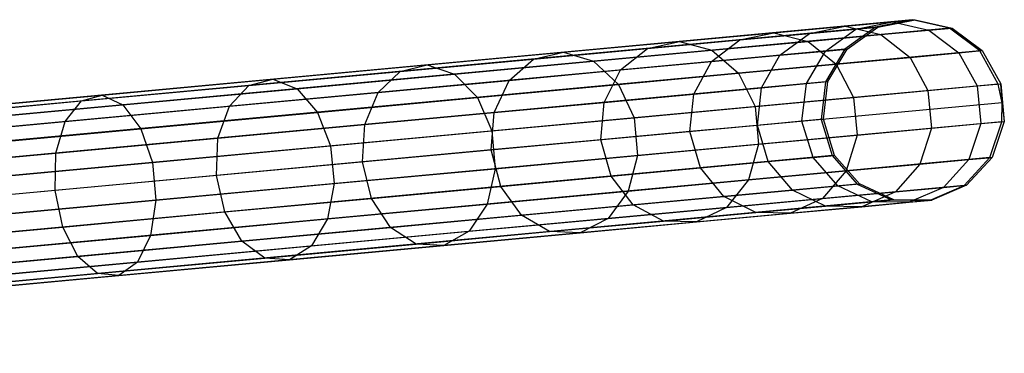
# Model space of a CAD drawing. Extents: x -102 to 102, y -101 to 102.
# Tile 424 of 481: x 90.39 to 101.2, y 6.63 to 10.29. Entities that reach past the tile are written whole.
import ezdxf

# ---------------------------------------------------------------- set-up
doc = ezdxf.new("R2010")
doc.units = 0
doc.header["$LTSCALE"] = 25.4
doc.layers.get('0').update_dxf_attribs({"linetype": 'CONTINUOUS'})

# ---------------------------------------------------------------- blocks, each defined once
blk = doc.blocks.new('NL2500011659_STL')
at = {"color": 0}
for p, q in [((100.196, 10.291, -28.902), (82.093, 8.614, -288.902)), ((100.196, 10.291, -28.902), (82.093, 8.614, -288.902)), ((99.456, 10.223, -21.91), (99.974, 10.271, -24.207)), ((99.456, 10.223, -21.91), (99.974, 10.271, -24.207)), ((99.572, 10.19, -24.274), (99.974, 10.271, -24.207)), ((99.572, 10.19, -24.274), (99.974, 10.271, -24.207)), ((100.196, 10.291, -28.902), (99.789, 10.21, -28.874)), ((100.196, 10.291, -28.902), (99.789, 10.21, -28.874)), ((99.815, 10.212, -26.568), (100.222, 10.294, -26.548)), ((99.815, 10.212, -26.568), (100.222, 10.294, -26.548)), ((99.974, 10.271, -24.207), (100.222, 10.294, -26.548)), ((99.974, 10.271, -24.207), (100.222, 10.294, -26.548)), ((99.974, 10.271, -24.207), (100.375, 10.179, -24.142)), ((99.974, 10.271, -24.207), (100.375, 10.179, -24.142)), ((100.196, 10.291, -28.902), (100.222, 10.294, -26.548)), ((100.196, 10.291, -28.902), (100.222, 10.294, -26.548)), ((100.601, 10.2, -28.93), (100.196, 10.291, -28.902)), ((100.601, 10.2, -28.93), (100.196, 10.291, -28.902)), ((100.222, 10.294, -26.548), (100.628, 10.202, -26.529)), ((100.222, 10.294, -26.548), (100.628, 10.202, -26.529)), ((99.789, 10.21, -28.874), (81.686, 8.532, -288.874)), ((99.789, 10.21, -28.874), (81.686, 8.532, -288.874)), ((100.601, 10.2, -28.93), (82.497, 8.522, -288.93)), ((100.601, 10.2, -28.93), (82.497, 8.522, -288.93)), ((98.673, 10.15, -19.691), (99.456, 10.223, -21.91)), ((98.673, 10.15, -19.691), (99.456, 10.223, -21.91)), ((99.064, 10.143, -22.025), (99.456, 10.223, -21.91)), ((99.064, 10.143, -22.025), (99.456, 10.223, -21.91)), ((99.064, 10.143, -22.025), (99.572, 10.19, -24.274)), ((99.064, 10.143, -22.025), (99.572, 10.19, -24.274)), ((99.238, 9.95, -24.333), (99.572, 10.19, -24.274)), ((99.238, 9.95, -24.333), (99.572, 10.19, -24.274)), ((99.789, 10.21, -28.874), (99.451, 9.97, -28.848)), ((99.789, 10.21, -28.874), (99.451, 9.97, -28.848)), ((99.456, 10.223, -21.91), (99.846, 10.13, -21.8)), ((99.456, 10.223, -21.91), (99.846, 10.13, -21.8)), ((99.476, 9.972, -26.585), (99.815, 10.212, -26.568)), ((99.476, 9.972, -26.585), (99.815, 10.212, -26.568)), ((99.572, 10.19, -24.274), (99.815, 10.212, -26.568)), ((99.572, 10.19, -24.274), (99.815, 10.212, -26.568)), ((99.789, 10.21, -28.874), (99.815, 10.212, -26.568)), ((99.789, 10.21, -28.874), (99.815, 10.212, -26.568)), ((99.846, 10.13, -21.8), (100.375, 10.179, -24.142)), ((99.846, 10.13, -21.8), (100.375, 10.179, -24.142)), ((100.375, 10.179, -24.142), (100.628, 10.202, -26.529)), ((100.375, 10.179, -24.142), (100.628, 10.202, -26.529)), ((100.375, 10.179, -24.142), (100.704, 9.93, -24.091)), ((100.375, 10.179, -24.142), (100.704, 9.93, -24.091)), ((100.601, 10.2, -28.93), (100.628, 10.202, -26.529)), ((100.601, 10.2, -28.93), (100.628, 10.202, -26.529)), ((100.933, 9.951, -28.952), (100.601, 10.2, -28.93)), ((100.933, 9.951, -28.952), (100.601, 10.2, -28.93)), ((100.628, 10.202, -26.529), (100.961, 9.954, -26.515)), ((100.628, 10.202, -26.529), (100.961, 9.954, -26.515)), ((96.363, 9.936, -15.602), (97.637, 10.054, -17.578)), ((96.363, 9.936, -15.602), (97.637, 10.054, -17.578)), ((97.283, 9.978, -17.782), (98.297, 10.072, -19.851)), ((97.283, 9.978, -17.782), (98.297, 10.072, -19.851)), ((97.283, 9.978, -17.782), (97.637, 10.054, -17.578)), ((97.283, 9.978, -17.782), (97.637, 10.054, -17.578)), ((97.637, 10.054, -17.578), (98.673, 10.15, -19.691)), ((97.637, 10.054, -17.578), (98.673, 10.15, -19.691)), ((97.637, 10.054, -17.578), (97.992, 9.958, -17.383)), ((97.637, 10.054, -17.578), (97.992, 9.958, -17.383)), ((97.986, 9.834, -19.991), (98.297, 10.072, -19.851)), ((97.986, 9.834, -19.991), (98.297, 10.072, -19.851)), ((97.992, 9.958, -17.383), (99.048, 10.056, -19.537)), ((97.992, 9.958, -17.383), (99.048, 10.056, -19.537)), ((98.297, 10.072, -19.851), (98.673, 10.15, -19.691)), ((98.297, 10.072, -19.851), (98.673, 10.15, -19.691)), ((98.297, 10.072, -19.851), (99.064, 10.143, -22.025)), ((98.297, 10.072, -19.851), (99.064, 10.143, -22.025)), ((98.673, 10.15, -19.691), (99.048, 10.056, -19.537)), ((98.673, 10.15, -19.691), (99.048, 10.056, -19.537)), ((98.739, 9.904, -22.125), (99.064, 10.143, -22.025)), ((98.739, 9.904, -22.125), (99.064, 10.143, -22.025)), ((99.048, 10.056, -19.537), (99.846, 10.13, -21.8)), ((99.048, 10.056, -19.537), (99.846, 10.13, -21.8)), ((99.048, 10.056, -19.537), (99.357, 9.805, -19.417)), ((99.048, 10.056, -19.537), (99.357, 9.805, -19.417)), ((99.846, 10.13, -21.8), (100.167, 9.88, -21.714)), ((99.846, 10.13, -21.8), (100.167, 9.88, -21.714)), ((99.451, 9.97, -28.848), (81.347, 8.292, -288.848)), ((99.451, 9.97, -28.848), (81.347, 8.292, -288.848)), ((100.933, 9.951, -28.952), (82.83, 8.274, -288.952)), ((100.933, 9.951, -28.952), (82.83, 8.274, -288.952)), ((96.035, 9.862, -15.847), (97.283, 9.978, -17.782)), ((96.035, 9.862, -15.847), (97.283, 9.978, -17.782)), ((96.692, 9.838, -15.368), (97.992, 9.958, -17.383)), ((96.692, 9.838, -15.368), (97.992, 9.958, -17.383)), ((96.99, 9.742, -17.96), (97.283, 9.978, -17.782)), ((96.99, 9.742, -17.96), (97.283, 9.978, -17.782)), ((97.992, 9.958, -17.383), (98.285, 9.706, -17.231)), ((97.992, 9.958, -17.383), (98.285, 9.706, -17.231)), ((98.739, 9.904, -22.125), (99.238, 9.95, -24.333)), ((98.739, 9.904, -22.125), (99.238, 9.95, -24.333)), ((99.029, 9.593, -24.373), (99.238, 9.95, -24.333)), ((99.029, 9.593, -24.373), (99.238, 9.95, -24.333)), ((99.238, 9.95, -24.333), (99.476, 9.972, -26.585)), ((99.238, 9.95, -24.333), (99.476, 9.972, -26.585)), ((99.451, 9.97, -28.848), (99.239, 9.612, -28.831)), ((99.451, 9.97, -28.848), (99.239, 9.612, -28.831)), ((99.264, 9.615, -26.596), (99.476, 9.972, -26.585)), ((99.264, 9.615, -26.596), (99.476, 9.972, -26.585)), ((99.451, 9.97, -28.848), (99.476, 9.972, -26.585)), ((99.451, 9.97, -28.848), (99.476, 9.972, -26.585)), ((100.704, 9.93, -24.091), (100.961, 9.954, -26.515)), ((100.704, 9.93, -24.091), (100.961, 9.954, -26.515)), ((100.933, 9.951, -28.952), (100.961, 9.954, -26.515)), ((100.933, 9.951, -28.952), (100.961, 9.954, -26.515)), ((101.136, 9.588, -28.963), (100.933, 9.951, -28.952)), ((101.136, 9.588, -28.963), (100.933, 9.951, -28.952)), ((100.961, 9.954, -26.515), (101.164, 9.591, -26.507)), ((100.961, 9.954, -26.515), (101.164, 9.591, -26.507)), ((94.57, 9.726, -14.071), (96.035, 9.862, -15.847)), ((94.57, 9.726, -14.071), (96.035, 9.862, -15.847)), ((94.867, 9.797, -13.789), (96.363, 9.936, -15.602)), ((94.867, 9.797, -13.789), (96.363, 9.936, -15.602)), ((95.167, 9.696, -13.519), (96.692, 9.838, -15.368)), ((95.167, 9.696, -13.519), (96.692, 9.838, -15.368)), ((95.765, 9.628, -16.06), (96.035, 9.862, -15.847)), ((95.765, 9.628, -16.06), (96.035, 9.862, -15.847)), ((96.035, 9.862, -15.847), (96.363, 9.936, -15.602)), ((96.035, 9.862, -15.847), (96.363, 9.936, -15.602)), ((96.363, 9.936, -15.602), (96.692, 9.838, -15.368)), ((96.363, 9.936, -15.602), (96.692, 9.838, -15.368)), ((96.692, 9.838, -15.368), (96.966, 9.583, -15.185)), ((96.692, 9.838, -15.368), (96.966, 9.583, -15.185)), ((97.986, 9.834, -19.991), (98.739, 9.904, -22.125)), ((97.986, 9.834, -19.991), (98.739, 9.904, -22.125)), ((98.536, 9.547, -22.193), (98.739, 9.904, -22.125)), ((98.536, 9.547, -22.193), (98.739, 9.904, -22.125)), ((99.357, 9.805, -19.417), (100.167, 9.88, -21.714)), ((99.357, 9.805, -19.417), (100.167, 9.88, -21.714)), ((100.167, 9.88, -21.714), (100.704, 9.93, -24.091)), ((100.167, 9.88, -21.714), (100.704, 9.93, -24.091)), ((100.167, 9.88, -21.714), (100.364, 9.517, -21.667)), ((100.167, 9.88, -21.714), (100.364, 9.517, -21.667)), ((100.704, 9.93, -24.091), (100.905, 9.567, -24.063)), ((100.704, 9.93, -24.091), (100.905, 9.567, -24.063)), ((93.17, 9.64, -12.164), (94.867, 9.797, -13.789)), ((93.17, 9.64, -12.164), (94.867, 9.797, -13.789)), ((94.57, 9.726, -14.071), (94.867, 9.797, -13.789)), ((94.57, 9.726, -14.071), (94.867, 9.797, -13.789)), ((94.867, 9.797, -13.789), (95.167, 9.696, -13.519)), ((94.867, 9.797, -13.789), (95.167, 9.696, -13.519)), ((95.765, 9.628, -16.06), (96.99, 9.742, -17.96)), ((95.765, 9.628, -16.06), (96.99, 9.742, -17.96)), ((96.81, 9.387, -18.081), (96.99, 9.742, -17.96)), ((96.81, 9.387, -18.081), (96.99, 9.742, -17.96)), ((96.99, 9.742, -17.96), (97.986, 9.834, -19.991)), ((96.99, 9.742, -17.96), (97.986, 9.834, -19.991)), ((97.793, 9.478, -20.086), (97.986, 9.834, -19.991)), ((97.793, 9.478, -20.086), (97.986, 9.834, -19.991)), ((98.285, 9.706, -17.231), (99.357, 9.805, -19.417)), ((98.285, 9.706, -17.231), (99.357, 9.805, -19.417)), ((99.357, 9.805, -19.417), (99.547, 9.441, -19.351)), ((99.357, 9.805, -19.417), (99.547, 9.441, -19.351)), ((91.296, 9.467, -10.749), (93.17, 9.64, -12.164)), ((91.296, 9.467, -10.749), (93.17, 9.64, -12.164)), ((92.908, 9.572, -12.479), (94.57, 9.726, -14.071)), ((92.908, 9.572, -12.479), (94.57, 9.726, -14.071)), ((92.908, 9.572, -12.479), (93.17, 9.64, -12.164)), ((92.908, 9.572, -12.479), (93.17, 9.64, -12.164)), ((93.17, 9.64, -12.164), (93.437, 9.536, -11.862)), ((93.17, 9.64, -12.164), (93.437, 9.536, -11.862)), ((93.437, 9.536, -11.862), (95.167, 9.696, -13.519)), ((93.437, 9.536, -11.862), (95.167, 9.696, -13.519)), ((94.327, 9.495, -14.316), (94.57, 9.726, -14.071)), ((94.327, 9.495, -14.316), (94.57, 9.726, -14.071)), ((94.327, 9.495, -14.316), (95.765, 9.628, -16.06)), ((94.327, 9.495, -14.316), (95.765, 9.628, -16.06)), ((95.167, 9.696, -13.519), (95.417, 9.44, -13.308)), ((95.167, 9.696, -13.519), (95.417, 9.44, -13.308)), ((95.6, 9.275, -16.204), (95.765, 9.628, -16.06)), ((95.6, 9.275, -16.204), (95.765, 9.628, -16.06)), ((96.966, 9.583, -15.185), (98.285, 9.706, -17.231)), ((96.966, 9.583, -15.185), (98.285, 9.706, -17.231)), ((98.285, 9.706, -17.231), (98.466, 9.341, -17.147)), ((98.285, 9.706, -17.231), (98.466, 9.341, -17.147)), ((99.239, 9.612, -28.831), (81.136, 7.935, -288.831)), ((99.239, 9.612, -28.831), (81.136, 7.935, -288.831)), ((101.136, 9.588, -28.963), (83.033, 7.911, -288.963)), ((101.136, 9.588, -28.963), (83.033, 7.911, -288.963)), ((91.072, 9.402, -11.094), (92.908, 9.572, -12.479)), ((91.072, 9.402, -11.094), (92.908, 9.572, -12.479)), ((91.526, 9.359, -10.419), (93.437, 9.536, -11.862)), ((91.526, 9.359, -10.419), (93.437, 9.536, -11.862)), ((92.695, 9.344, -12.754), (92.908, 9.572, -12.479)), ((92.695, 9.344, -12.754), (92.908, 9.572, -12.479)), ((93.437, 9.536, -11.862), (93.661, 9.277, -11.626)), ((93.437, 9.536, -11.862), (93.661, 9.277, -11.626)), ((95.417, 9.44, -13.308), (96.966, 9.583, -15.185)), ((95.417, 9.44, -13.308), (96.966, 9.583, -15.185)), ((96.966, 9.583, -15.185), (97.137, 9.218, -15.085)), ((96.966, 9.583, -15.185), (97.137, 9.218, -15.085)), ((97.793, 9.478, -20.086), (98.536, 9.547, -22.193)), ((97.793, 9.478, -20.086), (98.536, 9.547, -22.193)), ((98.491, 9.134, -22.217), (98.536, 9.547, -22.193)), ((98.491, 9.134, -22.217), (98.536, 9.547, -22.193)), ((98.536, 9.547, -22.193), (99.029, 9.593, -24.373)), ((98.536, 9.547, -22.193), (99.029, 9.593, -24.373)), ((98.981, 9.18, -24.387), (99.029, 9.593, -24.373)), ((98.981, 9.18, -24.387), (99.029, 9.593, -24.373)), ((99.029, 9.593, -24.373), (99.264, 9.615, -26.596)), ((99.029, 9.593, -24.373), (99.264, 9.615, -26.596)), ((99.239, 9.612, -28.831), (99.191, 9.199, -28.825)), ((99.239, 9.612, -28.831), (99.191, 9.199, -28.825)), ((99.216, 9.202, -26.6), (99.264, 9.615, -26.596)), ((99.216, 9.202, -26.6), (99.264, 9.615, -26.596)), ((99.239, 9.612, -28.831), (99.264, 9.615, -26.596)), ((99.239, 9.612, -28.831), (99.264, 9.615, -26.596)), ((99.547, 9.441, -19.351), (100.364, 9.517, -21.667)), ((99.547, 9.441, -19.351), (100.364, 9.517, -21.667)), ((100.364, 9.517, -21.667), (100.905, 9.567, -24.063)), ((100.364, 9.517, -21.667), (100.905, 9.567, -24.063)), ((100.364, 9.517, -21.667), (100.402, 9.103, -21.667)), ((100.364, 9.517, -21.667), (100.402, 9.103, -21.667)), ((100.905, 9.567, -24.063), (101.164, 9.591, -26.507)), ((100.905, 9.567, -24.063), (101.164, 9.591, -26.507)), ((100.905, 9.567, -24.063), (100.944, 9.153, -24.063)), ((100.905, 9.567, -24.063), (100.944, 9.153, -24.063)), ((101.136, 9.588, -28.963), (101.164, 9.591, -26.507)), ((101.136, 9.588, -28.963), (101.164, 9.591, -26.507)), ((101.177, 9.383, -28.965), (101.136, 9.588, -28.963)), ((101.177, 9.383, -28.965), (101.136, 9.588, -28.963)), ((101.177, 9.383, -28.965), (101.164, 9.591, -26.507)), ((101.164, 9.591, -26.507), (101.202, 9.177, -26.507)), ((101.177, 9.383, -28.965), (101.164, 9.591, -26.507)), ((101.164, 9.591, -26.507), (101.202, 9.177, -26.507)), ((89.27, 9.279, -9.564), (91.296, 9.467, -10.749)), ((89.27, 9.279, -9.564), (91.296, 9.467, -10.749)), ((91.072, 9.402, -11.094), (91.296, 9.467, -10.749)), ((91.072, 9.402, -11.094), (91.296, 9.467, -10.749)), ((91.296, 9.467, -10.749), (91.526, 9.359, -10.419)), ((91.296, 9.467, -10.749), (91.526, 9.359, -10.419)), ((92.695, 9.344, -12.754), (94.327, 9.495, -14.316)), ((92.695, 9.344, -12.754), (94.327, 9.495, -14.316)), ((93.661, 9.277, -11.626), (95.417, 9.44, -13.308)), ((93.661, 9.277, -11.626), (95.417, 9.44, -13.308)), ((94.18, 9.143, -14.483), (94.327, 9.495, -14.316)), ((94.18, 9.143, -14.483), (94.327, 9.495, -14.316)), ((95.417, 9.44, -13.308), (95.576, 9.073, -13.193)), ((95.417, 9.44, -13.308), (95.576, 9.073, -13.193)), ((96.81, 9.387, -18.081), (97.793, 9.478, -20.086)), ((96.81, 9.387, -18.081), (97.793, 9.478, -20.086)), ((97.751, 9.066, -20.12), (97.793, 9.478, -20.086)), ((97.751, 9.066, -20.12), (97.793, 9.478, -20.086)), ((98.466, 9.341, -17.147), (99.547, 9.441, -19.351)), ((98.466, 9.341, -17.147), (99.547, 9.441, -19.351)), ((99.547, 9.441, -19.351), (99.585, 9.027, -19.351)), ((99.547, 9.441, -19.351), (99.585, 9.027, -19.351)), ((101.177, 9.383, -28.965), (83.074, 7.706, -288.965)), ((101.177, 9.383, -28.965), (83.074, 7.706, -288.965)), ((89.088, 9.218, -9.933), (91.072, 9.402, -11.094)), ((89.088, 9.218, -9.933), (91.072, 9.402, -11.094)), ((89.46, 9.167, -9.211), (91.526, 9.359, -10.419)), ((89.46, 9.167, -9.211), (91.526, 9.359, -10.419)), ((90.893, 9.177, -11.394), (91.072, 9.402, -11.094)), ((90.893, 9.177, -11.394), (91.072, 9.402, -11.094)), ((90.893, 9.177, -11.394), (92.695, 9.344, -12.754)), ((90.893, 9.177, -11.394), (92.695, 9.344, -12.754)), ((91.526, 9.359, -10.419), (91.721, 9.098, -10.162)), ((91.526, 9.359, -10.419), (91.721, 9.098, -10.162)), ((92.569, 8.994, -12.94), (92.695, 9.344, -12.754)), ((92.569, 8.994, -12.94), (92.695, 9.344, -12.754)), ((95.6, 9.275, -16.204), (96.81, 9.387, -18.081)), ((95.6, 9.275, -16.204), (96.81, 9.387, -18.081)), ((96.772, 8.975, -18.123), (96.81, 9.387, -18.081)), ((96.772, 8.975, -18.123), (96.81, 9.387, -18.081)), ((97.137, 9.218, -15.085), (98.466, 9.341, -17.147)), ((97.137, 9.218, -15.085), (98.466, 9.341, -17.147)), ((98.466, 9.341, -17.147), (98.505, 8.927, -17.147)), ((98.466, 9.341, -17.147), (98.505, 8.927, -17.147)), ((101.175, 9.174, -28.963), (101.177, 9.383, -28.965)), ((101.175, 9.174, -28.963), (101.177, 9.383, -28.965)), ((101.177, 9.383, -28.965), (101.202, 9.177, -26.507)), ((101.177, 9.383, -28.965), (101.202, 9.177, -26.507)), ((99.191, 9.199, -28.825), (81.087, 7.522, -288.825)), ((99.191, 9.199, -28.825), (81.087, 7.522, -288.825)), ((91.721, 9.098, -10.162), (93.661, 9.277, -11.626)), ((91.721, 9.098, -10.162), (93.661, 9.277, -11.626)), ((93.661, 9.277, -11.626), (93.805, 8.909, -11.497)), ((93.661, 9.277, -11.626), (93.805, 8.909, -11.497)), ((94.18, 9.143, -14.483), (95.6, 9.275, -16.204)), ((94.18, 9.143, -14.483), (95.6, 9.275, -16.204)), ((95.568, 8.864, -16.256), (95.6, 9.275, -16.204)), ((95.568, 8.864, -16.256), (95.6, 9.275, -16.204)), ((95.576, 9.073, -13.193), (97.137, 9.218, -15.085)), ((95.576, 9.073, -13.193), (97.137, 9.218, -15.085)), ((97.137, 9.218, -15.085), (97.175, 8.804, -15.085)), ((97.137, 9.218, -15.085), (97.175, 8.804, -15.085)), ((99.216, 9.202, -26.6), (98.981, 9.18, -24.387)), ((99.216, 9.202, -26.6), (98.981, 9.18, -24.387)), ((99.191, 9.199, -28.825), (99.216, 9.202, -26.6)), ((99.191, 9.199, -28.825), (99.216, 9.202, -26.6)), ((99.191, 9.199, -28.825), (99.314, 8.802, -28.831)), ((99.191, 9.199, -28.825), (99.314, 8.802, -28.831)), ((99.339, 8.805, -26.596), (99.216, 9.202, -26.6)), ((99.339, 8.805, -26.596), (99.216, 9.202, -26.6)), ((101.175, 9.174, -28.963), (83.071, 7.497, -288.963)), ((101.175, 9.174, -28.963), (83.071, 7.497, -288.963)), ((88.945, 8.996, -10.254), (90.893, 9.177, -11.394)), ((88.945, 8.996, -10.254), (90.893, 9.177, -11.394)), ((89.624, 8.903, -8.936), (91.721, 9.098, -10.162)), ((89.624, 8.903, -8.936), (91.721, 9.098, -10.162)), ((90.79, 8.829, -11.597), (90.893, 9.177, -11.394)), ((90.79, 8.829, -11.597), (90.893, 9.177, -11.394)), ((91.721, 9.098, -10.162), (91.85, 8.728, -10.021)), ((91.721, 9.098, -10.162), (91.85, 8.728, -10.021)), ((92.569, 8.994, -12.94), (94.18, 9.143, -14.483)), ((92.569, 8.994, -12.94), (94.18, 9.143, -14.483)), ((94.154, 8.733, -14.542), (94.18, 9.143, -14.483)), ((94.154, 8.733, -14.542), (94.18, 9.143, -14.483)), ((98.491, 9.134, -22.217), (97.751, 9.066, -20.12)), ((98.491, 9.134, -22.217), (97.751, 9.066, -20.12)), ((98.981, 9.18, -24.387), (98.491, 9.134, -22.217)), ((98.981, 9.18, -24.387), (98.491, 9.134, -22.217)), ((98.611, 8.737, -22.193), (98.491, 9.134, -22.217)), ((98.611, 8.737, -22.193), (98.491, 9.134, -22.217)), ((99.104, 8.783, -24.373), (98.981, 9.18, -24.387)), ((99.104, 8.783, -24.373), (98.981, 9.18, -24.387)), ((99.585, 9.027, -19.351), (100.402, 9.103, -21.667)), ((99.585, 9.027, -19.351), (100.402, 9.103, -21.667)), ((100.402, 9.103, -21.667), (100.275, 8.71, -21.714)), ((100.402, 9.103, -21.667), (100.275, 8.71, -21.714)), ((100.402, 9.103, -21.667), (100.944, 9.153, -24.063)), ((100.402, 9.103, -21.667), (100.944, 9.153, -24.063)), ((100.944, 9.153, -24.063), (100.812, 8.759, -24.091)), ((100.944, 9.153, -24.063), (100.812, 8.759, -24.091)), ((100.944, 9.153, -24.063), (101.202, 9.177, -26.507)), ((100.944, 9.153, -24.063), (101.202, 9.177, -26.507)), ((101.042, 8.781, -28.952), (101.175, 9.174, -28.963)), ((101.042, 8.781, -28.952), (101.175, 9.174, -28.963)), ((101.202, 9.177, -26.507), (101.069, 8.783, -26.515)), ((101.202, 9.177, -26.507), (101.069, 8.783, -26.515)), ((101.175, 9.174, -28.963), (101.202, 9.177, -26.507)), ((101.175, 9.174, -28.963), (101.202, 9.177, -26.507)), ((90.79, 8.829, -11.597), (92.569, 8.994, -12.94)), ((90.79, 8.829, -11.597), (92.569, 8.994, -12.94)), ((92.551, 8.584, -13.006), (92.569, 8.994, -12.94)), ((92.551, 8.584, -13.006), (92.569, 8.994, -12.94)), ((93.805, 8.909, -11.497), (95.576, 9.073, -13.193)), ((93.805, 8.909, -11.497), (95.576, 9.073, -13.193)), ((96.772, 8.975, -18.123), (95.568, 8.864, -16.256)), ((96.772, 8.975, -18.123), (95.568, 8.864, -16.256)), ((95.576, 9.073, -13.193), (95.614, 8.659, -13.193)), ((95.576, 9.073, -13.193), (95.614, 8.659, -13.193)), ((97.751, 9.066, -20.12), (96.772, 8.975, -18.123)), ((97.751, 9.066, -20.12), (96.772, 8.975, -18.123)), ((96.885, 8.577, -18.081), (96.772, 8.975, -18.123)), ((96.885, 8.577, -18.081), (96.772, 8.975, -18.123)), ((97.868, 8.668, -20.086), (97.751, 9.066, -20.12)), ((97.868, 8.668, -20.086), (97.751, 9.066, -20.12)), ((98.505, 8.927, -17.147), (99.585, 9.027, -19.351)), ((98.505, 8.927, -17.147), (99.585, 9.027, -19.351)), ((99.585, 9.027, -19.351), (99.465, 8.634, -19.417)), ((99.585, 9.027, -19.351), (99.465, 8.634, -19.417)), ((91.85, 8.728, -10.021), (93.805, 8.909, -11.497)), ((91.85, 8.728, -10.021), (93.805, 8.909, -11.497)), ((93.805, 8.909, -11.497), (93.844, 8.495, -11.497)), ((93.805, 8.909, -11.497), (93.844, 8.495, -11.497)), ((97.175, 8.804, -15.085), (98.505, 8.927, -17.147)), ((97.175, 8.804, -15.085), (98.505, 8.927, -17.147)), ((98.505, 8.927, -17.147), (98.393, 8.535, -17.231)), ((98.505, 8.927, -17.147), (98.393, 8.535, -17.231)), ((99.314, 8.802, -28.831), (81.211, 7.125, -288.831)), ((99.314, 8.802, -28.831), (81.211, 7.125, -288.831)), ((101.042, 8.781, -28.952), (82.938, 7.103, -288.952)), ((101.042, 8.781, -28.952), (82.938, 7.103, -288.952)), ((88.866, 8.651, -10.472), (90.79, 8.829, -11.597)), ((88.866, 8.651, -10.472), (90.79, 8.829, -11.597)), ((90.78, 8.42, -11.669), (90.79, 8.829, -11.597)), ((90.78, 8.42, -11.669), (90.79, 8.829, -11.597)), ((95.568, 8.864, -16.256), (94.154, 8.733, -14.542)), ((95.568, 8.864, -16.256), (94.154, 8.733, -14.542)), ((95.675, 8.465, -16.204), (95.568, 8.864, -16.256)), ((95.675, 8.465, -16.204), (95.568, 8.864, -16.256)), ((95.614, 8.659, -13.193), (97.175, 8.804, -15.085)), ((95.614, 8.659, -13.193), (97.175, 8.804, -15.085)), ((97.175, 8.804, -15.085), (97.074, 8.413, -15.185)), ((97.175, 8.804, -15.085), (97.074, 8.413, -15.185)), ((98.611, 8.737, -22.193), (99.104, 8.783, -24.373)), ((98.611, 8.737, -22.193), (99.104, 8.783, -24.373)), ((99.104, 8.783, -24.373), (99.339, 8.805, -26.596)), ((99.104, 8.783, -24.373), (99.339, 8.805, -26.596)), ((99.375, 8.47, -24.333), (99.104, 8.783, -24.373)), ((99.375, 8.47, -24.333), (99.104, 8.783, -24.373)), ((99.314, 8.802, -28.831), (99.339, 8.805, -26.596)), ((99.314, 8.802, -28.831), (99.339, 8.805, -26.596)), ((99.314, 8.802, -28.831), (99.588, 8.49, -28.848)), ((99.314, 8.802, -28.831), (99.588, 8.49, -28.848)), ((99.613, 8.492, -26.585), (99.339, 8.805, -26.596)), ((99.613, 8.492, -26.585), (99.339, 8.805, -26.596)), ((100.275, 8.71, -21.714), (100.812, 8.759, -24.091)), ((100.275, 8.71, -21.714), (100.812, 8.759, -24.091)), ((100.812, 8.759, -24.091), (100.535, 8.454, -24.142)), ((100.812, 8.759, -24.091), (100.535, 8.454, -24.142)), ((100.761, 8.475, -28.93), (101.042, 8.781, -28.952)), ((100.761, 8.475, -28.93), (101.042, 8.781, -28.952)), ((101.069, 8.783, -26.515), (100.787, 8.478, -26.529)), ((101.069, 8.783, -26.515), (100.787, 8.478, -26.529)), ((100.812, 8.759, -24.091), (101.069, 8.783, -26.515)), ((100.812, 8.759, -24.091), (101.069, 8.783, -26.515)), ((101.042, 8.781, -28.952), (101.069, 8.783, -26.515)), ((101.042, 8.781, -28.952), (101.069, 8.783, -26.515)), ((89.736, 8.532, -8.785), (91.85, 8.728, -10.021)), ((89.736, 8.532, -8.785), (91.85, 8.728, -10.021)), ((91.85, 8.728, -10.021), (91.888, 8.314, -10.021)), ((91.85, 8.728, -10.021), (91.888, 8.314, -10.021)), ((94.154, 8.733, -14.542), (92.551, 8.584, -13.006)), ((94.154, 8.733, -14.542), (92.551, 8.584, -13.006)), ((93.844, 8.495, -11.497), (95.614, 8.659, -13.193)), ((93.844, 8.495, -11.497), (95.614, 8.659, -13.193)), ((94.255, 8.333, -14.483), (94.154, 8.733, -14.542)), ((94.255, 8.333, -14.483), (94.154, 8.733, -14.542)), ((95.614, 8.659, -13.193), (95.526, 8.269, -13.308)), ((95.614, 8.659, -13.193), (95.526, 8.269, -13.308)), ((96.885, 8.577, -18.081), (97.868, 8.668, -20.086)), ((96.885, 8.577, -18.081), (97.868, 8.668, -20.086)), ((97.868, 8.668, -20.086), (98.611, 8.737, -22.193)), ((97.868, 8.668, -20.086), (98.611, 8.737, -22.193)), ((98.123, 8.354, -19.991), (97.868, 8.668, -20.086)), ((98.123, 8.354, -19.991), (97.868, 8.668, -20.086)), ((98.876, 8.424, -22.125), (98.611, 8.737, -22.193)), ((98.876, 8.424, -22.125), (98.611, 8.737, -22.193)), ((99.465, 8.634, -19.417), (100.275, 8.71, -21.714)), ((99.465, 8.634, -19.417), (100.275, 8.71, -21.714)), ((100.275, 8.71, -21.714), (100.006, 8.405, -21.8)), ((100.275, 8.71, -21.714), (100.006, 8.405, -21.8)), ((92.551, 8.584, -13.006), (90.78, 8.42, -11.669)), ((92.551, 8.584, -13.006), (90.78, 8.42, -11.669)), ((92.644, 8.184, -12.94), (92.551, 8.584, -13.006)), ((92.644, 8.184, -12.94), (92.551, 8.584, -13.006)), ((95.675, 8.465, -16.204), (96.885, 8.577, -18.081)), ((95.675, 8.465, -16.204), (96.885, 8.577, -18.081)), ((97.128, 8.262, -17.96), (96.885, 8.577, -18.081)), ((97.128, 8.262, -17.96), (96.885, 8.577, -18.081)), ((98.393, 8.535, -17.231), (99.465, 8.634, -19.417)), ((98.393, 8.535, -17.231), (99.465, 8.634, -19.417)), ((99.465, 8.634, -19.417), (99.207, 8.331, -19.537)), ((99.465, 8.634, -19.417), (99.207, 8.331, -19.537)), ((99.588, 8.49, -28.848), (81.485, 6.812, -288.848)), ((99.588, 8.49, -28.848), (81.485, 6.812, -288.848)), ((100.761, 8.475, -28.93), (82.657, 6.798, -288.93)), ((100.761, 8.475, -28.93), (82.657, 6.798, -288.93)), ((91.888, 8.314, -10.021), (93.844, 8.495, -11.497)), ((91.888, 8.314, -10.021), (93.844, 8.495, -11.497)), ((93.844, 8.495, -11.497), (93.77, 8.107, -11.626)), ((93.844, 8.495, -11.497), (93.77, 8.107, -11.626)), ((94.255, 8.333, -14.483), (95.675, 8.465, -16.204)), ((94.255, 8.333, -14.483), (95.675, 8.465, -16.204)), ((95.902, 8.148, -16.06), (95.675, 8.465, -16.204)), ((95.902, 8.148, -16.06), (95.675, 8.465, -16.204)), ((97.074, 8.413, -15.185), (98.393, 8.535, -17.231)), ((97.074, 8.413, -15.185), (98.393, 8.535, -17.231)), ((98.393, 8.535, -17.231), (98.151, 8.233, -17.383)), ((98.393, 8.535, -17.231), (98.151, 8.233, -17.383)), ((98.876, 8.424, -22.125), (99.375, 8.47, -24.333)), ((98.876, 8.424, -22.125), (99.375, 8.47, -24.333)), ((99.375, 8.47, -24.333), (99.613, 8.492, -26.585)), ((99.375, 8.47, -24.333), (99.613, 8.492, -26.585)), ((99.748, 8.296, -24.274), (99.375, 8.47, -24.333)), ((99.748, 8.296, -24.274), (99.375, 8.47, -24.333)), ((99.588, 8.49, -28.848), (99.613, 8.492, -26.585)), ((99.588, 8.49, -28.848), (99.613, 8.492, -26.585)), ((99.588, 8.49, -28.848), (99.965, 8.316, -28.874)), ((99.588, 8.49, -28.848), (99.965, 8.316, -28.874)), ((99.991, 8.318, -26.568), (99.613, 8.492, -26.585)), ((99.991, 8.318, -26.568), (99.613, 8.492, -26.585)), ((100.006, 8.405, -21.8), (100.535, 8.454, -24.142)), ((100.006, 8.405, -21.8), (100.535, 8.454, -24.142)), ((100.535, 8.454, -24.142), (100.158, 8.29, -24.207)), ((100.535, 8.454, -24.142), (100.158, 8.29, -24.207)), ((100.38, 8.311, -28.902), (100.761, 8.475, -28.93)), ((100.38, 8.311, -28.902), (100.761, 8.475, -28.93)), ((100.787, 8.478, -26.529), (100.406, 8.313, -26.548)), ((100.787, 8.478, -26.529), (100.406, 8.313, -26.548)), ((100.535, 8.454, -24.142), (100.787, 8.478, -26.529)), ((100.535, 8.454, -24.142), (100.787, 8.478, -26.529)), ((100.761, 8.475, -28.93), (100.787, 8.478, -26.529)), ((100.761, 8.475, -28.93), (100.787, 8.478, -26.529)), ((90.78, 8.42, -11.669), (88.865, 8.243, -10.549)), ((90.78, 8.42, -11.669), (88.865, 8.243, -10.549)), ((90.865, 8.019, -11.597), (90.78, 8.42, -11.669)), ((90.865, 8.019, -11.597), (90.78, 8.42, -11.669)), ((92.644, 8.184, -12.94), (94.255, 8.333, -14.483)), ((92.644, 8.184, -12.94), (94.255, 8.333, -14.483)), ((94.464, 8.015, -14.316), (94.255, 8.333, -14.483)), ((94.464, 8.015, -14.316), (94.255, 8.333, -14.483)), ((95.526, 8.269, -13.308), (97.074, 8.413, -15.185)), ((95.526, 8.269, -13.308), (97.074, 8.413, -15.185)), ((97.074, 8.413, -15.185), (96.852, 8.113, -15.368)), ((97.074, 8.413, -15.185), (96.852, 8.113, -15.368)), ((97.128, 8.262, -17.96), (98.123, 8.354, -19.991)), ((97.128, 8.262, -17.96), (98.123, 8.354, -19.991)), ((98.123, 8.354, -19.991), (98.876, 8.424, -22.125)), ((98.123, 8.354, -19.991), (98.876, 8.424, -22.125)), ((98.473, 8.178, -19.851), (98.123, 8.354, -19.991)), ((98.473, 8.178, -19.851), (98.123, 8.354, -19.991)), ((98.151, 8.233, -17.383), (99.207, 8.331, -19.537)), ((98.151, 8.233, -17.383), (99.207, 8.331, -19.537)), ((99.207, 8.331, -19.537), (98.856, 8.17, -19.691)), ((99.207, 8.331, -19.537), (98.856, 8.17, -19.691)), ((99.24, 8.249, -22.025), (98.876, 8.424, -22.125)), ((99.24, 8.249, -22.025), (98.876, 8.424, -22.125)), ((99.207, 8.331, -19.537), (100.006, 8.405, -21.8)), ((99.207, 8.331, -19.537), (100.006, 8.405, -21.8)), ((100.006, 8.405, -21.8), (99.639, 8.242, -21.91)), ((100.006, 8.405, -21.8), (99.639, 8.242, -21.91)), ((99.965, 8.316, -28.874), (81.861, 6.638, -288.874)), ((99.965, 8.316, -28.874), (81.861, 6.638, -288.874)), ((100.38, 8.311, -28.902), (82.276, 6.633, -288.902)), ((100.38, 8.311, -28.902), (82.276, 6.633, -288.902)), ((89.774, 8.118, -8.785), (91.888, 8.314, -10.021)), ((89.774, 8.118, -8.785), (91.888, 8.314, -10.021)), ((91.888, 8.314, -10.021), (91.83, 7.927, -10.162)), ((91.888, 8.314, -10.021), (91.83, 7.927, -10.162)), ((93.77, 8.107, -11.626), (95.526, 8.269, -13.308)), ((93.77, 8.107, -11.626), (95.526, 8.269, -13.308)), ((95.526, 8.269, -13.308), (95.327, 7.972, -13.519)), ((95.526, 8.269, -13.308), (95.327, 7.972, -13.519)), ((95.902, 8.148, -16.06), (97.128, 8.262, -17.96)), ((95.902, 8.148, -16.06), (97.128, 8.262, -17.96)), ((96.852, 8.113, -15.368), (98.151, 8.233, -17.383)), ((96.852, 8.113, -15.368), (98.151, 8.233, -17.383)), ((97.459, 8.084, -17.782), (97.128, 8.262, -17.96)), ((97.459, 8.084, -17.782), (97.128, 8.262, -17.96)), ((98.151, 8.233, -17.383), (97.821, 8.074, -17.578)), ((98.151, 8.233, -17.383), (97.821, 8.074, -17.578)), ((98.473, 8.178, -19.851), (99.24, 8.249, -22.025)), ((98.473, 8.178, -19.851), (99.24, 8.249, -22.025)), ((98.856, 8.17, -19.691), (99.639, 8.242, -21.91)), ((98.856, 8.17, -19.691), (99.639, 8.242, -21.91)), ((99.24, 8.249, -22.025), (99.748, 8.296, -24.274)), ((99.24, 8.249, -22.025), (99.748, 8.296, -24.274)), ((99.639, 8.242, -21.91), (99.24, 8.249, -22.025)), ((99.639, 8.242, -21.91), (99.24, 8.249, -22.025)), ((99.639, 8.242, -21.91), (100.158, 8.29, -24.207)), ((99.639, 8.242, -21.91), (100.158, 8.29, -24.207)), ((99.748, 8.296, -24.274), (99.991, 8.318, -26.568)), ((99.748, 8.296, -24.274), (99.991, 8.318, -26.568)), ((100.158, 8.29, -24.207), (99.748, 8.296, -24.274)), ((100.158, 8.29, -24.207), (99.748, 8.296, -24.274)), ((99.965, 8.316, -28.874), (99.991, 8.318, -26.568)), ((99.965, 8.316, -28.874), (99.991, 8.318, -26.568)), ((99.965, 8.316, -28.874), (100.38, 8.311, -28.902)), ((99.965, 8.316, -28.874), (100.38, 8.311, -28.902)), ((100.406, 8.313, -26.548), (99.991, 8.318, -26.568)), ((100.406, 8.313, -26.548), (99.991, 8.318, -26.568)), ((100.158, 8.29, -24.207), (100.406, 8.313, -26.548)), ((100.158, 8.29, -24.207), (100.406, 8.313, -26.548)), ((100.38, 8.311, -28.902), (100.406, 8.313, -26.548)), ((100.38, 8.311, -28.902), (100.406, 8.313, -26.548)), ((90.865, 8.019, -11.597), (92.644, 8.184, -12.94)), ((90.865, 8.019, -11.597), (92.644, 8.184, -12.94)), ((92.832, 7.864, -12.754), (92.644, 8.184, -12.94)), ((92.832, 7.864, -12.754), (92.644, 8.184, -12.94)), ((94.464, 8.015, -14.316), (95.902, 8.148, -16.06)), ((94.464, 8.015, -14.316), (95.902, 8.148, -16.06)), ((95.327, 7.972, -13.519), (96.852, 8.113, -15.368)), ((95.327, 7.972, -13.519), (96.852, 8.113, -15.368)), ((96.21, 7.968, -15.847), (95.902, 8.148, -16.06)), ((96.21, 7.968, -15.847), (95.902, 8.148, -16.06)), ((96.852, 8.113, -15.368), (96.546, 7.956, -15.602)), ((96.852, 8.113, -15.368), (96.546, 7.956, -15.602)), ((97.459, 8.084, -17.782), (98.473, 8.178, -19.851)), ((97.459, 8.084, -17.782), (98.473, 8.178, -19.851)), ((97.821, 8.074, -17.578), (98.856, 8.17, -19.691)), ((97.821, 8.074, -17.578), (98.856, 8.17, -19.691)), ((98.856, 8.17, -19.691), (98.473, 8.178, -19.851)), ((98.856, 8.17, -19.691), (98.473, 8.178, -19.851)), ((88.941, 7.841, -10.472), (90.865, 8.019, -11.597)), ((88.941, 7.841, -10.472), (90.865, 8.019, -11.597)), ((91.03, 7.697, -11.394), (90.865, 8.019, -11.597)), ((91.03, 7.697, -11.394), (90.865, 8.019, -11.597)), ((91.83, 7.927, -10.162), (93.77, 8.107, -11.626)), ((91.83, 7.927, -10.162), (93.77, 8.107, -11.626)), ((92.832, 7.864, -12.754), (94.464, 8.015, -14.316)), ((92.832, 7.864, -12.754), (94.464, 8.015, -14.316)), ((93.77, 8.107, -11.626), (93.597, 7.811, -11.862)), ((93.77, 8.107, -11.626), (93.597, 7.811, -11.862)), ((94.745, 7.832, -14.071), (94.464, 8.015, -14.316)), ((94.745, 7.832, -14.071), (94.464, 8.015, -14.316)), ((96.21, 7.968, -15.847), (97.459, 8.084, -17.782)), ((96.21, 7.968, -15.847), (97.459, 8.084, -17.782)), ((96.546, 7.956, -15.602), (97.821, 8.074, -17.578)), ((96.546, 7.956, -15.602), (97.821, 8.074, -17.578)), ((97.821, 8.074, -17.578), (97.459, 8.084, -17.782)), ((97.821, 8.074, -17.578), (97.459, 8.084, -17.782)), ((89.733, 7.733, -8.936), (91.83, 7.927, -10.162)), ((89.733, 7.733, -8.936), (91.83, 7.927, -10.162)), ((91.83, 7.927, -10.162), (91.685, 7.634, -10.419)), ((91.83, 7.927, -10.162), (91.685, 7.634, -10.419)), ((93.597, 7.811, -11.862), (95.327, 7.972, -13.519)), ((93.597, 7.811, -11.862), (95.327, 7.972, -13.519)), ((94.745, 7.832, -14.071), (96.21, 7.968, -15.847)), ((94.745, 7.832, -14.071), (96.21, 7.968, -15.847)), ((95.327, 7.972, -13.519), (95.05, 7.817, -13.789)), ((95.327, 7.972, -13.519), (95.05, 7.817, -13.789)), ((95.05, 7.817, -13.789), (96.546, 7.956, -15.602)), ((95.05, 7.817, -13.789), (96.546, 7.956, -15.602)), ((96.546, 7.956, -15.602), (96.21, 7.968, -15.847)), ((96.546, 7.956, -15.602), (96.21, 7.968, -15.847)), ((91.03, 7.697, -11.394), (92.832, 7.864, -12.754)), ((91.03, 7.697, -11.394), (92.832, 7.864, -12.754)), ((91.685, 7.634, -10.419), (93.597, 7.811, -11.862)), ((91.685, 7.634, -10.419), (93.597, 7.811, -11.862)), ((93.083, 7.678, -12.479), (92.832, 7.864, -12.754)), ((93.083, 7.678, -12.479), (92.832, 7.864, -12.754)), ((93.083, 7.678, -12.479), (94.745, 7.832, -14.071)), ((93.083, 7.678, -12.479), (94.745, 7.832, -14.071)), ((93.354, 7.66, -12.164), (95.05, 7.817, -13.789)), ((93.354, 7.66, -12.164), (95.05, 7.817, -13.789)), ((93.597, 7.811, -11.862), (93.354, 7.66, -12.164)), ((93.597, 7.811, -11.862), (93.354, 7.66, -12.164)), ((95.05, 7.817, -13.789), (94.745, 7.832, -14.071)), ((95.05, 7.817, -13.789), (94.745, 7.832, -14.071)), ((89.082, 7.516, -10.254), (91.03, 7.697, -11.394)), ((89.082, 7.516, -10.254), (91.03, 7.697, -11.394)), ((91.248, 7.508, -11.094), (91.03, 7.697, -11.394)), ((91.248, 7.508, -11.094), (91.03, 7.697, -11.394)), ((91.248, 7.508, -11.094), (93.083, 7.678, -12.479)), ((91.248, 7.508, -11.094), (93.083, 7.678, -12.479)), ((93.354, 7.66, -12.164), (93.083, 7.678, -12.479)), ((93.354, 7.66, -12.164), (93.083, 7.678, -12.479)), ((89.62, 7.443, -9.211), (91.685, 7.634, -10.419)), ((89.62, 7.443, -9.211), (91.685, 7.634, -10.419)), ((91.48, 7.486, -10.749), (93.354, 7.66, -12.164)), ((91.48, 7.486, -10.749), (93.354, 7.66, -12.164)), ((91.685, 7.634, -10.419), (91.48, 7.486, -10.749)), ((91.685, 7.634, -10.419), (91.48, 7.486, -10.749)), ((89.263, 7.324, -9.933), (91.248, 7.508, -11.094)), ((89.263, 7.324, -9.933), (91.248, 7.508, -11.094)), ((89.453, 7.298, -9.564), (91.48, 7.486, -10.749)), ((89.453, 7.298, -9.564), (91.48, 7.486, -10.749)), ((91.48, 7.486, -10.749), (91.248, 7.508, -11.094)), ((91.48, 7.486, -10.749), (91.248, 7.508, -11.094))]:
    blk.add_line(p, q, dxfattribs=at)

msp = doc.modelspace()

# ---------------------------------------------------------------- block references
at = {"color": 0}
msp.add_blockref('NL2500011659_STL', (0, 0), dxfattribs=at)

doc.saveas('drawing.dxf')
